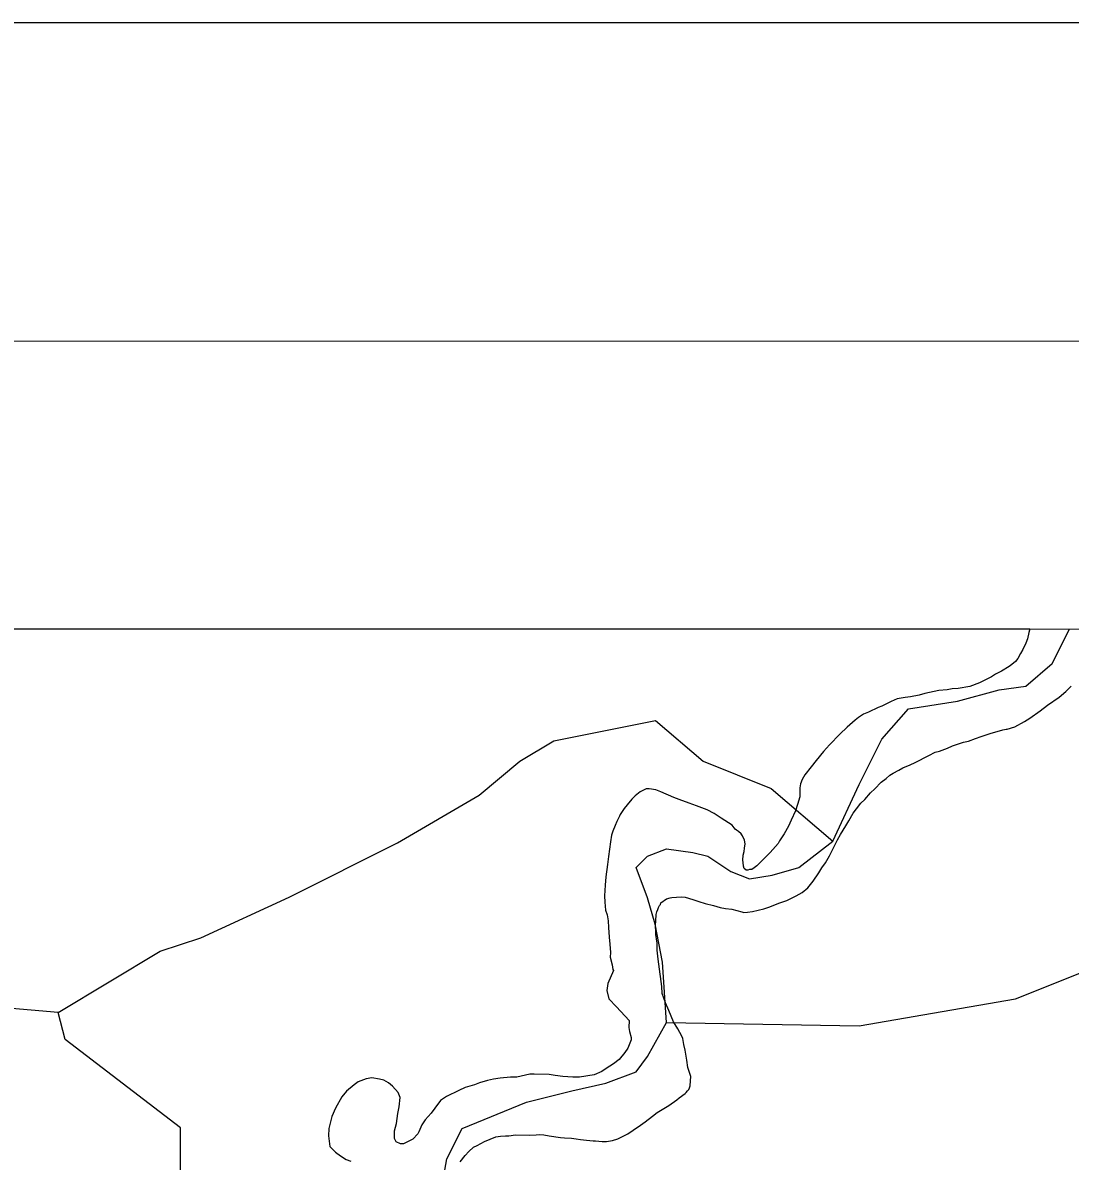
# Model space of a CAD drawing. Extents: x 3250478 to 3288318, y 788638 to 816472.
# Drawn here: x 3283416 to 3285467, y 811157 to 813388 of the extents above; entities that cross this region are included whole.
import ezdxf

# ---------------------------------------------------------------- set-up
doc = ezdxf.new("R2010")
doc.units = 0
for name, color, linetype in [('G-ANNO-NPLT', 7, 'Continuous'), ('V-ANNO-SYMB', 7, 'Continuous'), ('V-GRID-FRAM', 7, 'Continuous'), ('V-SITE-VEGE', 7, 'Continuous'), ('V-TOPO-SHOR', 7, 'Continuous')]:
    doc.layers.add(name, color=color, linetype=linetype)

msp = doc.modelspace()

# ---------------------------------------------------------------- linework, layer by layer
at = {"layer": 'G-ANNO-NPLT'}
msp.add_lwpolyline([(3251061.4, 789232), (3287735.1, 789232), (3287735.1, 813388), (3251061.4, 813388)], close=True, dxfattribs=at)
at = {"layer": 'V-ANNO-SYMB'}
msp.add_lwpolyline([(3253811.8, 789856.3), (3286895, 789846.6), (3286901.6, 812763.2), (3253818.4, 812772.8), (3253811.8, 789856.3)], dxfattribs=at)
at = {"layer": 'V-GRID-FRAM'}
msp.add_lwpolyline([(3254649.6, 812209.1), (3286070.1, 812200), (3286072.7, 794013.5), (3254636.4, 794022.7), (3254649.6, 812209.1)], dxfattribs=at)
at = {"layer": 'V-SITE-VEGE'}
for p, q in [((3280035.6, 812201.7), (3285388, 812200.2)), ((3285386.3, 812193), (3285383.8, 812180.9)), ((3285388, 812200.2), (3285386.3, 812193)), ((3285380.2, 812172.3), (3285374.7, 812160.2)), ((3285383.8, 812180.9), (3285380.2, 812172.3)), ((3285364.6, 812142.5), (3285360.4, 812136.7)), ((3285370, 812152.2), (3285364.6, 812142.5)), ((3285374.7, 812160.2), (3285370, 812152.2)), ((3285347.5, 812126.5), (3285332.9, 812117.5)), ((3285352.8, 812130.5), (3285347.5, 812126.5)), ((3285360.4, 812136.7), (3285352.8, 812130.5)), ((3285297.8, 812098.5), (3285289.6, 812094.6)), ((3285313, 812106.3), (3285297.8, 812098.5)), ((3285321.2, 812111.4), (3285313, 812106.3)), ((3285332.9, 812117.5), (3285321.2, 812111.4)), ((3285182.7, 812073.9), (3285171.6, 812070.6)), ((3285210, 812079.8), (3285182.7, 812073.9)), ((3285226.3, 812081.2), (3285210, 812079.8)), ((3285236.1, 812082.8), (3285226.3, 812081.2)), ((3285247.7, 812083.8), (3285236.1, 812082.8)), ((3285271, 812087.4), (3285247.7, 812083.8)), ((3285289.6, 812094.6), (3285271, 812087.4)), ((3285446, 812066.3), (3285459, 812077.7)), ((3285459, 812077.7), (3285469, 812087.9)), ((3285117, 812058.3), (3285098.3, 812048.8)), ((3285128.7, 812063.3), (3285117, 812058.3)), ((3285144.4, 812065.9), (3285128.7, 812063.3)), ((3285154.8, 812067.5), (3285144.4, 812065.9)), ((3285171.6, 812070.6), (3285154.8, 812067.5)), ((3285408.5, 812039.8), (3285422.6, 812051.1)), ((3285422.6, 812051.1), (3285446, 812066.3)), ((3285062.7, 812033.2), (3285052.7, 812027)), ((3285072, 812037.1), (3285062.7, 812033.2)), ((3285091.3, 812046.6), (3285072, 812037.1)), ((3285098.3, 812048.8), (3285091.3, 812046.6)), ((3285388.5, 812025.6), (3285408.5, 812039.8)), ((3285030.4, 812007.8), (3285016.3, 811994.1)), ((3285046.3, 812021.4), (3285030.4, 812007.8)), ((3285052.7, 812027), (3285046.3, 812021.4)), ((3285344.1, 812003.9), (3285358.7, 812008.2)), ((3285358.7, 812008.2), (3285378, 812018.9)), ((3285378, 812018.9), (3285388.5, 812025.6)), ((3285016.3, 811994.1), (3284996.2, 811973.1)), ((3285267.9, 811980.3), (3285281.9, 811985.3)), ((3285281.9, 811985.3), (3285292.9, 811989.7)), ((3285292.9, 811989.7), (3285310.4, 811995.2)), ((3285310.4, 811995.2), (3285335.4, 812002.3)), ((3285335.4, 812002.3), (3285341.8, 812003.9)), ((3285341.8, 812003.9), (3285344.1, 812003.9)), ((3284996.2, 811973.1), (3284984.4, 811959.9)), ((3285211.4, 811961.1), (3285227.1, 811966.6)), ((3285227.1, 811966.6), (3285237, 811971)), ((3285237, 811971), (3285250.4, 811976)), ((3285250.4, 811976), (3285258.6, 811978.2)), ((3285258.6, 811978.2), (3285267.9, 811980.3)), ((3284969.6, 811942.3), (3284960.1, 811930.3)), ((3284984.4, 811959.9), (3284969.6, 811942.3)), ((3285163.5, 811938.8), (3285190.4, 811952.2)), ((3285190.4, 811952.2), (3285203.2, 811958.9)), ((3285203.2, 811958.9), (3285211.4, 811961.1)), ((3284960.1, 811930.3), (3284947.7, 811914.3)), ((3285114.4, 811913.6), (3285120.8, 811917.5)), ((3285120.8, 811917.5), (3285131.4, 811923.7)), ((3285131.4, 811923.7), (3285139.6, 811928.2)), ((3285139.6, 811928.2), (3285153.6, 811934.3)), ((3285153.6, 811934.3), (3285163.5, 811938.8)), ((3284939.2, 811896.5), (3284937.9, 811889)), ((3284942.3, 811905.1), (3284939.2, 811896.5)), ((3284947.7, 811914.3), (3284942.3, 811905.1)), ((3285084.4, 811886.9), (3285096.8, 811900)), ((3285096.8, 811900), (3285106.8, 811907.4)), ((3285106.8, 811907.4), (3285114.4, 811913.6)), ((3284615.2, 811873.4), (3284608.7, 811866.5)), ((3284625.2, 811881.3), (3284615.2, 811873.4)), ((3284630.4, 811883.5), (3284625.2, 811881.3)), ((3284636.8, 811886.9), (3284630.4, 811883.5)), ((3284642.6, 811886.8), (3284636.8, 811886.9)), ((3284655.9, 811884.8), (3284642.6, 811886.8)), ((3284665.7, 811881.1), (3284655.9, 811884.8)), ((3284691, 811870.3), (3284665.7, 811881.1)), ((3284937.9, 811889), (3284937.6, 811871.6)), ((3285064.9, 811866.4), (3285076.1, 811879)), ((3285076.1, 811879), (3285084.4, 811886.9)), ((3284599.8, 811855.7), (3284593.9, 811848.3)), ((3284608.7, 811866.5), (3284599.8, 811855.7)), ((3284701.3, 811866), (3284691, 811870.3)), ((3284720.9, 811858.7), (3284701.3, 811866)), ((3284735.2, 811853.8), (3284720.9, 811858.7)), ((3284756.5, 811845.9), (3284735.2, 811853.8)), ((3284933.3, 811856.1), (3284929, 811844)), ((3284937.6, 811871.6), (3284933.3, 811856.1)), ((3285049, 811847.6), (3285057.3, 811859.1)), ((3285057.3, 811859.1), (3285064.9, 811866.4)), ((3284584.3, 811833.4), (3284579.5, 811823)), ((3284586.1, 811836.8), (3284584.3, 811833.4)), ((3284593.9, 811848.3), (3284586.1, 811836.8)), ((3284769.7, 811838.7), (3284756.5, 811845.9)), ((3284784, 811829.8), (3284769.7, 811838.7)), ((3284805.2, 811815.5), (3284784, 811829.8)), ((3284929, 811844), (3284920.6, 811825.6)), ((3285034.1, 811824.2), (3285042.4, 811839.1)), ((3285042.4, 811839.1), (3285049, 811847.6)), ((3284575.9, 811815), (3284571.7, 811804.1)), ((3284579.5, 811823), (3284575.9, 811815)), ((3284811.4, 811807.9), (3284805.2, 811815.5)), ((3284813.7, 811806.1), (3284811.4, 811807.9)), ((3284817.7, 811803.7), (3284813.7, 811806.1)), ((3284915.8, 811814.1), (3284906.8, 811798.6)), ((3284920.6, 811825.6), (3284915.8, 811814.1)), ((3285017.4, 811797.2), (3285028.1, 811814.4)), ((3285028.1, 811814.4), (3285034.1, 811824.2)), ((3284569.2, 811796), (3284567.2, 811783.3)), ((3284571.7, 811804.1), (3284569.2, 811796)), ((3284822.8, 811799), (3284817.7, 811803.7)), ((3284825.7, 811794.9), (3284822.8, 811799)), ((3284829.6, 811786.1), (3284825.7, 811794.9)), ((3284830.6, 811779.2), (3284829.6, 811786.1)), ((3284897.9, 811784.9), (3284895.5, 811779.7)), ((3284906.8, 811798.6), (3284897.9, 811784.9)), ((3285004.2, 811772.6), (3285011.4, 811786.9)), ((3285011.4, 811786.9), (3285017.4, 811797.2)), ((3284567.2, 811783.3), (3284563.2, 811754.4)), ((3284826.7, 811756.7), (3284828.6, 811764.1)), ((3284828.6, 811764.1), (3284829.3, 811770.5)), ((3284829.3, 811770.5), (3284830.6, 811779.2)), ((3284879.5, 811762.1), (3284865.9, 811748.4)), ((3284895.5, 811779.7), (3284879.5, 811762.1)), ((3284995.8, 811755.4), (3285000, 811763.4)), ((3285000, 811763.4), (3285004.2, 811772.6)), ((3284561.2, 811738.8), (3284557.9, 811714.6)), ((3284563.2, 811754.4), (3284561.2, 811738.8)), ((3284826, 811747.4), (3284826.7, 811756.7)), ((3284826.5, 811742.8), (3284826, 811747.4)), ((3284827.5, 811735.2), (3284826.5, 811742.8)), ((3284861.8, 811744.4), (3284853.6, 811735.9)), ((3284865.9, 811748.4), (3284861.8, 811744.4)), ((3284980.9, 811731.9), (3284988, 811742.2)), ((3284988, 811742.2), (3284995.8, 811755.4)), ((3284828.6, 811731.1), (3284827.5, 811735.2)), ((3284832.6, 811727.6), (3284828.6, 811731.1)), ((3284836, 811727.5), (3284832.6, 811727.6)), ((3284839.5, 811728.6), (3284836, 811727.5)), ((3284843.6, 811729.1), (3284839.5, 811728.6)), ((3284848.3, 811732.5), (3284843.6, 811729.1)), ((3284853.6, 811735.9), (3284848.3, 811732.5)), ((3284963.6, 811706.1), (3284974.9, 811722.2)), ((3284974.9, 811722.2), (3284980.9, 811731.9)), ((3284556.4, 811698.4), (3284555.5, 811677)), ((3284557.9, 811714.6), (3284556.4, 811698.4)), ((3284953.5, 811693), (3284963.6, 811706.1)), ((3284555.5, 811677), (3284555.8, 811664.8)), ((3284676.4, 811671.3), (3284684, 811673.5)), ((3284684, 811673.5), (3284686.9, 811674.1)), ((3284686.9, 811674.1), (3284696.1, 811675)), ((3284696.1, 811675), (3284706, 811675.4)), ((3284706, 811675.4), (3284713.5, 811674.7)), ((3284713.5, 811674.7), (3284728.5, 811670.4)), ((3284912.6, 811668.3), (3284930.7, 811677.2)), ((3284930.7, 811677.2), (3284942.4, 811683.9)), ((3284942.4, 811683.9), (3284953.5, 811693)), ((3284555.8, 811664.8), (3284557.3, 811649.2)), ((3284658, 811646.2), (3284659.8, 811650.8)), ((3284659.8, 811650.8), (3284661, 811654.3)), ((3284661, 811654.3), (3284662.8, 811658.3)), ((3284662.8, 811658.3), (3284664.6, 811660.6)), ((3284664.6, 811660.6), (3284665.8, 811663.4)), ((3284665.8, 811663.4), (3284676.4, 811671.3)), ((3284728.5, 811670.4), (3284740, 811666.2)), ((3284740, 811666.2), (3284752.1, 811662.5)), ((3284752.1, 811662.5), (3284768.8, 811658.7)), ((3284768.8, 811658.7), (3284781.5, 811654.4)), ((3284781.5, 811654.4), (3284792.4, 811652.5)), ((3284792.4, 811652.5), (3284804.6, 811651.1)), ((3284804.6, 811651.1), (3284824.2, 811646.1)), ((3284845, 811646.9), (3284867.1, 811651.7)), ((3284867.1, 811651.7), (3284877, 811655)), ((3284877, 811655), (3284898.6, 811663.9)), ((3284898.6, 811663.9), (3284912.6, 811668.3)), ((3284557.3, 811649.2), (3284560.6, 811639.8)), ((3284560.6, 811639.8), (3284562.7, 811628.2)), ((3284562.7, 811628.2), (3284563.1, 811615.5)), ((3284655.2, 811619), (3284655.9, 811628.3)), ((3284655.9, 811628.3), (3284656.7, 811641)), ((3284656.7, 811641), (3284658, 811646.2)), ((3284824.2, 811646.1), (3284828.2, 811644.9)), ((3284828.2, 811644.9), (3284835.1, 811645.3)), ((3284835.1, 811645.3), (3284845, 811646.9)), ((3284563.1, 811615.5), (3284564.5, 811596.3)), ((3284655.5, 811606.9), (3284655.2, 811619)), ((3284656, 811601.7), (3284655.5, 811606.9)), ((3284564.5, 811596.3), (3284565.9, 811582.4)), ((3284658.6, 811584.8), (3284656, 811601.7)), ((3284658.4, 811570.9), (3284658.6, 811584.8)), ((3284565.9, 811582.4), (3284566.8, 811566.2)), ((3284566.8, 811566.2), (3284566.6, 811556.9)), ((3284660.4, 811553.5), (3284658.4, 811570.9)), ((3284566.6, 811556.9), (3284570.4, 811541.8)), ((3284570.4, 811541.8), (3284571.4, 811533.1)), ((3284661.9, 811543.6), (3284660.4, 811553.5)), ((3284667.5, 811499.5), (3284661.9, 811543.6)), ((3284573.1, 811530.8), (3284561.7, 811505.5)), ((3284571.4, 811533.1), (3284573.1, 811530.8)), ((3284561.7, 811505.5), (3284559.7, 811491.6)), ((3284667.9, 811486.2), (3284667.5, 811499.5)), ((3284559.7, 811491.6), (3284564, 811475.3)), ((3284564, 811475.3), (3284578.8, 811460)), ((3284675, 811467.6), (3284667.9, 811486.2)), ((3284578.8, 811460), (3284603.2, 811433)), ((3284681.1, 811452.4), (3284675, 811467.6)), ((3284690.6, 811430.2), (3284681.1, 811452.4)), ((3284603.2, 811433), (3284603, 811419.6)), ((3284699, 811416.8), (3284690.6, 811430.2)), ((3284603, 811419.6), (3284604, 811411.5)), ((3284604, 811411.5), (3284607.2, 811399.9)), ((3284706.9, 811402.1), (3284699, 811416.8)), ((3284607.2, 811395.2), (3284601.1, 811378.6)), ((3284607.2, 811399.9), (3284607.2, 811395.2)), ((3284708.5, 811398.1), (3284706.9, 811402.1)), ((3284710.6, 811385.9), (3284708.5, 811398.1)), ((3284713.3, 811374.8), (3284710.6, 811385.9)), ((3284595.1, 811370.6), (3284583.9, 811356.9)), ((3284601.1, 811378.6), (3284595.1, 811370.6)), ((3284716.4, 811355.1), (3284713.3, 811374.8)), ((3284558.7, 811338.8), (3284549.9, 811333.2)), ((3284572.7, 811348.4), (3284558.7, 811338.8)), ((3284583.9, 811356.9), (3284572.7, 811348.4)), ((3284718.5, 811341.1), (3284716.4, 811355.1)), ((3284724, 811323.1), (3284718.5, 811341.1)), ((3284088.2, 811318.9), (3284073, 811312.8)), ((3284099.2, 811320.4), (3284088.2, 811318.9)), ((3284114.2, 811318.4), (3284099.2, 811320.4)), ((3284122.9, 811315.9), (3284114.2, 811318.4)), ((3284132, 811310.6), (3284122.9, 811315.9)), ((3284326.1, 811315.2), (3284310.4, 811310.8)), ((3284337.7, 811317.9), (3284326.1, 811315.2)), ((3284351.1, 811319.9), (3284337.7, 811317.9)), ((3284371.4, 811321.9), (3284351.1, 811319.9)), ((3284380.6, 811322.3), (3284371.4, 811321.9)), ((3284383.5, 811322.3), (3284380.6, 811322.3)), ((3284400.4, 811326), (3284383.5, 811322.3)), ((3284409.1, 811327.6), (3284400.4, 811326)), ((3284417.2, 811328), (3284409.1, 811327.6)), ((3284446.7, 811327.5), (3284417.2, 811328)), ((3284458.8, 811325.5), (3284446.7, 811327.5)), ((3284473.9, 811323.5), (3284458.8, 811325.5)), ((3284493.5, 811322), (3284473.9, 811323.5)), ((3284506.3, 811321.8), (3284493.5, 811322)), ((3284534.7, 811326.5), (3284506.3, 811321.8)), ((3284549.9, 811333.2), (3284534.7, 811326.5)), ((3284723.1, 811305.2), (3284723.8, 811315)), ((3284723.8, 811315), (3284724, 811323.1)), ((3284050.1, 811294.7), (3284040.6, 811283.8)), ((3284064.8, 811307.1), (3284050.1, 811294.7)), ((3284073, 811312.8), (3284064.8, 811307.1)), ((3284140, 811304.6), (3284132, 811310.6)), ((3284150.8, 811291.7), (3284140, 811304.6)), ((3284269.6, 811295.9), (3284245.6, 811284.2)), ((3284282.4, 811301.5), (3284269.6, 811295.9)), ((3284300.4, 811307), (3284282.4, 811301.5)), ((3284310.4, 811310.8), (3284300.4, 811307)), ((3284715.3, 811292), (3284717.7, 811295.4)), ((3284717.7, 811295.4), (3284720.6, 811297.7)), ((3284720.6, 811297.7), (3284721.9, 811301.1)), ((3284721.9, 811301.1), (3284723.1, 811305.2)), ((3284040.6, 811283.8), (3284028.1, 811261.5)), ((3284154.7, 811282.4), (3284150.8, 811291.7)), ((3284153.2, 811263.9), (3284154.7, 811282.4)), ((3284233.9, 811276.3), (3284222.6, 811261.5)), ((3284245.6, 811284.2), (3284233.9, 811276.3)), ((3284681.3, 811266.5), (3284697.1, 811277.8)), ((3284697.1, 811277.8), (3284701.2, 811281.2)), ((3284701.2, 811281.2), (3284713, 811289.7)), ((3284713, 811289.7), (3284715.3, 811292)), ((3284028.1, 811261.5), (3284021.4, 811244.8)), ((3284148, 811231), (3284150.6, 811250.6)), ((3284150.6, 811250.6), (3284153.2, 811263.9)), ((3284215.5, 811251.7), (3284203.7, 811238.1)), ((3284222.6, 811261.5), (3284215.5, 811251.7)), ((3284649.1, 811245.7), (3284658.4, 811252.5)), ((3284658.4, 811252.5), (3284681.3, 811266.5)), ((3284021.4, 811244.8), (3284015.2, 811221.2)), ((3284144.2, 811217.1), (3284148, 811231)), ((3284197.1, 811228.3), (3284191.7, 811215.1)), ((3284203.7, 811238.1), (3284197.1, 811228.3)), ((3284611.5, 811218), (3284625.6, 811228.2)), ((3284625.6, 811228.2), (3284635, 811234.4)), ((3284635, 811234.4), (3284649.1, 811245.7)), ((3284015.2, 811221.2), (3284014.9, 811207.3)), ((3284014.9, 811207.3), (3284017.5, 811186.4)), ((3284144, 811202.1), (3284144.2, 811217.1)), ((3284189.9, 811211.1), (3284179.8, 811200.8)), ((3284191.7, 811215.1), (3284189.9, 811211.1)), ((3284319.9, 811196), (3284342.6, 811204.9)), ((3284342.6, 811204.9), (3284351.3, 811206.5)), ((3284351.3, 811206.5), (3284361.2, 811206.9)), ((3284361.2, 811206.9), (3284368.1, 811207.3)), ((3284368.1, 811207.3), (3284380.9, 811208.8)), ((3284380.9, 811208.8), (3284407.5, 811208.3)), ((3284407.5, 811208.3), (3284421.4, 811209.3)), ((3284421.4, 811209.3), (3284427.2, 811209.7)), ((3284427.2, 811209.7), (3284436.5, 811209)), ((3284436.5, 811209), (3284446.9, 811207.1)), ((3284446.9, 811207.1), (3284468.8, 811203.8)), ((3284468.8, 811203.8), (3284476.9, 811203)), ((3284581.1, 811201.2), (3284601, 811210.7)), ((3284601, 811210.7), (3284611.5, 811218)), ((3284017.5, 811186.4), (3284028.3, 811175.2)), ((3284147.3, 811195.6), (3284144, 811202.1)), ((3284155.4, 811191.4), (3284147.3, 811195.6)), ((3284161.7, 811191.3), (3284155.4, 811191.4)), ((3284171.7, 811196.4), (3284161.7, 811191.3)), ((3284179.8, 811200.8), (3284171.7, 811196.4)), ((3284289.4, 811176.3), (3284298.3, 811184.8)), ((3284298.3, 811184.8), (3284305.8, 811188.2)), ((3284305.8, 811188.2), (3284319.9, 811196)), ((3284476.9, 811203), (3284490.8, 811202.2)), ((3284490.8, 811202.2), (3284500, 811200.9)), ((3284500, 811200.9), (3284508.1, 811200.2)), ((3284508.1, 811200.2), (3284519.7, 811198.8)), ((3284519.7, 811198.8), (3284533, 811197.4)), ((3284533, 811197.4), (3284537.6, 811197.3)), ((3284537.6, 811197.3), (3284550.9, 811195.9)), ((3284550.9, 811195.9), (3284559, 811195.8)), ((3284559, 811195.8), (3284571.2, 811197.9)), ((3284571.2, 811197.9), (3284581.1, 811201.2)), ((3284028.3, 811175.2), (3284038, 811168.1)), ((3284038, 811168.1), (3284048.9, 811160.9)), ((3284048.9, 811160.9), (3284058.1, 811157.3)), ((3284272.3, 811156.3), (3284282.3, 811168.3)), ((3284282.3, 811168.3), (3284289.4, 811176.3))]:
    msp.add_line(p, q, dxfattribs=at)
at = {"layer": 'V-TOPO-SHOR'}
for points in [[(3284231.9, 811080.6), (3284246.7, 811162.1), (3284276.3, 811221.4), (3284402.3, 811273.3), (3284491.2, 811295.5), (3284557.9, 811310.3), (3284617.1, 811332.6), (3284639.4, 811362.2), (3284676.4, 811428.9), (3284669, 811547.4), (3284661.6, 811584.5), (3284654.2, 811621.5), (3284639.4, 811673.4), (3284617.1, 811732.7), (3284639.4, 811754.9), (3284676.4, 811769.7), (3284728.3, 811762.3), (3284757.9, 811754.9), (3284802.4, 811725.3), (3284839.4, 811710.4), (3284883.9, 811717.8), (3284935.7, 811732.7), (3285002.4, 811784.5), (3285054.3, 811895.7), (3285098.7, 811984.6), (3285150.6, 812043.9), (3285246.9, 812058.7), (3285328.4, 812080.9), (3285380.3, 812088.3), (3285432.2, 812132.8), (3285465.9, 812200.1)], [(3284676.4, 811428.9), (3285054.2, 811422.3), (3285360.1, 811475.5), (3285493, 811528.7), (3285599.4, 811581.9), (3285652.6, 811635.1), (3285705.8, 811714.9), (3285732.4, 811741.5), (3285772.3, 811847.8), (3285798.9, 811927.6), (3285865.4, 812020.7), (3285905.2, 812073.9), (3285931.8, 812113.8), (3285985, 812153.7)], [(3283485.2, 811448.9), (3283684.6, 811568.6), (3283764.4, 811595.2), (3283937.3, 811675), (3284150, 811781.4), (3284309.6, 811874.4), (3284389.4, 811940.9), (3284455.8, 811980.8), (3284655.3, 812020.7), (3284748.4, 811940.9), (3284881.4, 811887.7), (3285002.4, 811784.5)], [(3284024.4, 810673.1), (3283950.6, 810797.4), (3283884.1, 810850.5), (3283751.1, 810890.4), (3283751.1, 810890.4), (3283737.8, 810983.5), (3283711.2, 811063.3), (3283724.5, 811116.5), (3283724.5, 811222.9), (3283498.5, 811395.7), (3283485.2, 811448.9), (3283325.6, 811462.2)]]:
    msp.add_lwpolyline(points, dxfattribs=at)

doc.saveas('drawing.dxf')
